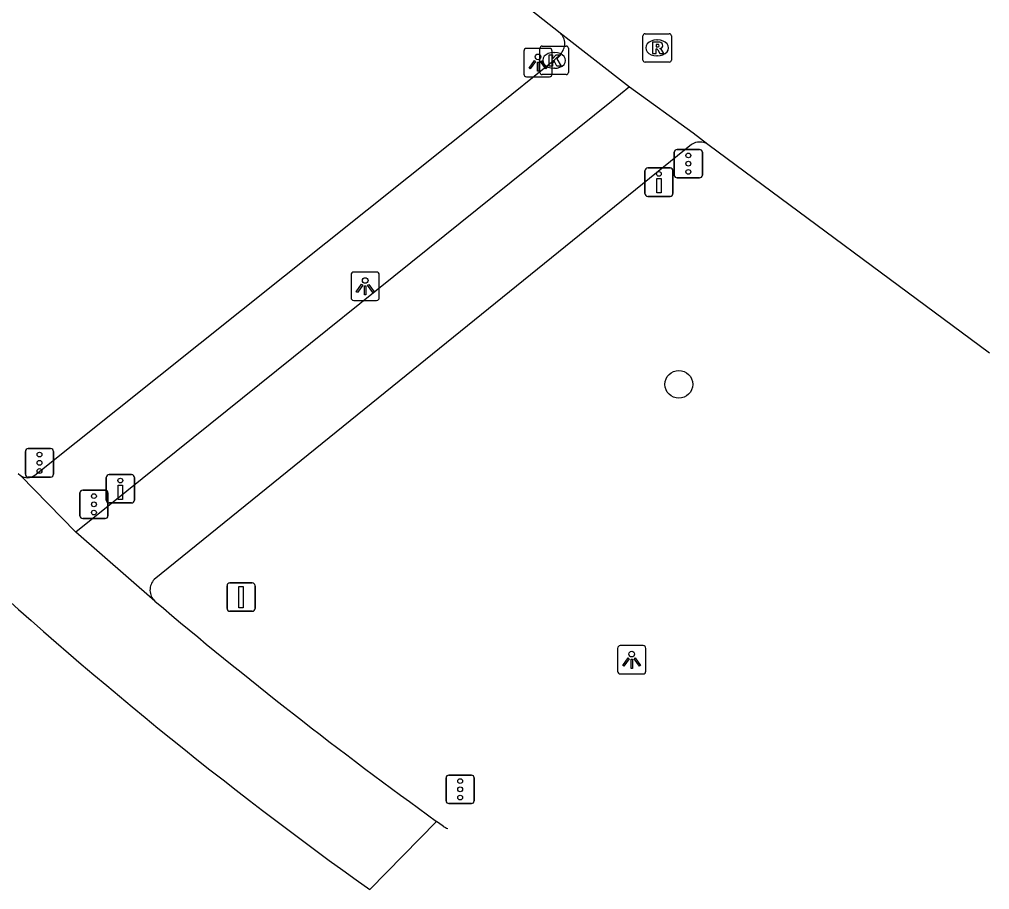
# Model space of a CAD drawing. Extents: x 159353 to 160616, y 385893 to 387321.
# Drawn here: x 160582.3 to 160616.47, y 386485.77 to 386516.42 of the extents above; entities that cross this region are included whole.
import ezdxf

# ---------------------------------------------------------------- set-up
doc = ezdxf.new("R2010")
doc.units = 0
for name, color, linetype in [('IMGEO_Boom', 7, 'Continuous'), ('IMGEO_Drukknoppaal', 7, 'Continuous'), ('IMGEO_Fietspad_gesloten', 7, 'Continuous'), ('IMGEO_Kolk', 7, 'Continuous'), ('IMGEO_Lichtpunt', 7, 'Continuous'), ('IMGEO_OVBaan_gesloten', 7, 'Continuous'), ('IMGEO_Portaal', 7, 'Continuous'), ('IMGEO_Rijbaan_regionaal_gesloten', 7, 'Continuous'), ('IMGEO_Rioolput', 7, 'Continuous'), ('IMGEO_Verkeersregelinstallatiepaal', 7, 'Continuous'), ('IMGEO_Voetpad_open', 7, 'Continuous')]:
    doc.layers.add(name, color=color, linetype=linetype)

msp = doc.modelspace()

# ---------------------------------------------------------------- linework, layer by layer
at = {"layer": 'IMGEO_Boom'}
msp.add_circle((160605.524, 386503.561), 0.489, dxfattribs=at)
at = {"layer": 'IMGEO_Drukknoppaal'}
for p, q in [((160604.327, 386510.284), (160604.327, 386511.084)), ((160604.327, 386511.084), (160604.327, 386510.284)), ((160604.427, 386511.184), (160605.217, 386511.184)), ((160605.217, 386511.184), (160604.427, 386511.184)), ((160605.317, 386511.084), (160605.317, 386510.284)), ((160605.317, 386510.284), (160605.317, 386511.084)), ((160605.217, 386510.184), (160604.427, 386510.184)), ((160604.427, 386510.184), (160605.217, 386510.184)), ((160585.357, 386499.484), (160585.357, 386500.284)), ((160585.357, 386500.284), (160585.357, 386499.484)), ((160585.457, 386500.384), (160586.247, 386500.384)), ((160586.247, 386500.384), (160585.457, 386500.384)), ((160586.347, 386500.284), (160586.347, 386499.484)), ((160586.347, 386499.484), (160586.347, 386500.284)), ((160586.247, 386499.384), (160585.457, 386499.384)), ((160585.457, 386499.384), (160586.247, 386499.384))]:
    msp.add_line(p, q, dxfattribs=at)
for points in [[(160604.897, 386510.809), (160604.897, 386510.309), (160604.747, 386510.309), (160604.747, 386510.809), (160604.897, 386510.809)], [(160585.927, 386500.009), (160585.927, 386499.509), (160585.777, 386499.509), (160585.777, 386500.009), (160585.927, 386500.009)]]:
    msp.add_lwpolyline(points, dxfattribs=at)
for centre in [(160604.822, 386510.974), (160585.852, 386500.174)]:
    msp.add_circle(centre, 0.085, dxfattribs=at)
for centre, start, end in [((160604.427, 386511.084), 90, 180), ((160604.427, 386511.084), 90, 180), ((160605.217, 386511.084), 0, 90), ((160605.217, 386511.084), 360, 90), ((160604.427, 386510.284), 180, 270), ((160604.427, 386510.284), 180, 270), ((160605.217, 386510.284), 270, 0), ((160605.217, 386510.284), 270, 0), ((160585.457, 386500.284), 90, 180), ((160585.457, 386500.284), 90, 180), ((160586.247, 386500.284), 0, 90), ((160586.247, 386500.284), 360, 90), ((160585.457, 386499.484), 180, 270), ((160585.457, 386499.484), 180, 270), ((160586.247, 386499.484), 270, 0), ((160586.247, 386499.484), 270, 0)]:
    msp.add_arc(centre, 0.1, start, end, dxfattribs=at)
at = {"layer": 'IMGEO_Fietspad_gesloten'}
for points in [[(160603.789, 386514.039), (160603.157, 386513.523), (160584.281, 386498.359)], [(160605.975, 386512.014), (160587.047, 386496.694)]]:
    msp.add_lwpolyline(points, dxfattribs=at)
for centre, radius, start, end in [((160606.265, 386511.543), 0.553, 59.3995, 121.6039), ((160587.429, 386496.321), 0.534, 135.6832, 227.1623)]:
    msp.add_arc(centre, radius, start, end, dxfattribs=at)
at = {"layer": 'IMGEO_Kolk'}
for p, q in [((160600.707, 386515.474), (160601.559, 386515.474)), ((160600.632, 386514.548), (160600.632, 386515.4)), ((160601.12, 386515.254), (160601.145, 386515.254)), ((160601.633, 386515.4), (160601.633, 386514.548)), ((160601.559, 386514.474), (160600.707, 386514.474)), ((160601.143, 386514.694), (160601.118, 386514.694))]:
    msp.add_line(p, q, dxfattribs=at)
for points in [[(160600.707, 386515.474), (160601.559, 386515.474)], [(160600.632, 386514.548), (160600.632, 386515.4)], [(160600.953, 386515.174), (160601.076, 386515.174), (160601.076, 386515.023), (160601.206, 386515.174), (160601.37, 386515.174), (160601.224, 386515.023), (160601.377, 386514.774), (160601.225, 386514.774), (160601.14, 386514.938), (160601.076, 386514.871), (160601.076, 386514.774), (160600.953, 386514.774), (160600.953, 386515.174)], [(160601.633, 386515.4), (160601.633, 386514.548)], [(160601.559, 386514.474), (160600.707, 386514.474)]]:
    msp.add_lwpolyline(points, dxfattribs=at)
for centre, start, end in [((160600.709, 386515.398), 91.552, 178.448), ((160600.709, 386515.398), 91.552, 178.448), ((160601.557, 386515.398), 1.552, 88.448), ((160601.557, 386515.398), 1.552, 88.448), ((160600.709, 386514.55), 181.552, 268.448), ((160600.709, 386514.55), 181.552, 268.448), ((160601.557, 386514.55), 271.552, 358.448), ((160601.557, 386514.55), 271.552, 358.448)]:
    msp.add_arc(centre, 0.0765, start, end, dxfattribs=at)
for centre, major_axis, ratio, start_param, end_param in [((160601.119, 386514.974), (-0.387, 0.002), 0.722429, 4.712389, 7.853982), ((160601.144, 386514.974), (-0.39, 0.002), 0.717154, 1.570796, 4.712389)]:
    msp.add_ellipse(centre, major_axis=major_axis, ratio=ratio, start_param=start_param, end_param=end_param, dxfattribs=at)
at = {"layer": 'IMGEO_Lichtpunt'}
for p, q in [((160600.066, 386515.299), (160600.066, 386514.492)), ((160600.066, 386515.299), (160600.066, 386514.492)), ((160600.968, 386515.394), (160600.16, 386515.394)), ((160600.968, 386515.394), (160600.16, 386515.394)), ((160601.062, 386514.492), (160601.062, 386515.299)), ((160601.062, 386514.492), (160601.062, 386515.299)), ((160600.16, 386514.398), (160600.968, 386514.398)), ((160600.16, 386514.398), (160600.968, 386514.398)), ((160593.977, 386507.422), (160593.977, 386506.615)), ((160593.977, 386507.422), (160593.977, 386506.615)), ((160594.879, 386507.517), (160594.071, 386507.517)), ((160594.879, 386507.517), (160594.071, 386507.517)), ((160594.973, 386506.615), (160594.973, 386507.422)), ((160594.973, 386506.615), (160594.973, 386507.422)), ((160594.071, 386506.521), (160594.879, 386506.521)), ((160594.071, 386506.521), (160594.879, 386506.521)), ((160603.366, 386494.265), (160603.366, 386493.458)), ((160603.366, 386494.265), (160603.366, 386493.458)), ((160604.268, 386494.36), (160603.46, 386494.36)), ((160604.268, 386494.36), (160603.46, 386494.36)), ((160604.362, 386493.458), (160604.362, 386494.265)), ((160604.362, 386493.458), (160604.362, 386494.265)), ((160603.46, 386493.364), (160604.268, 386493.364)), ((160603.46, 386493.364), (160604.268, 386493.364))]:
    msp.add_line(p, q, dxfattribs=at)
for points in [[(160600.44, 386514.963), (160600.479, 386514.935), (160600.291, 386514.673), (160600.253, 386514.7), (160600.44, 386514.963)], [(160600.542, 386514.915), (160600.589, 386514.915), (160600.589, 386514.593), (160600.542, 386514.593), (160600.542, 386514.915)], [(160600.652, 386514.935), (160600.69, 386514.962), (160600.877, 386514.7), (160600.838, 386514.672), (160600.652, 386514.935)], [(160594.351, 386507.086), (160594.39, 386507.058), (160594.202, 386506.796), (160594.164, 386506.823), (160594.351, 386507.086)], [(160594.453, 386507.038), (160594.5, 386507.038), (160594.5, 386506.716), (160594.453, 386506.716), (160594.453, 386507.038)], [(160594.563, 386507.058), (160594.601, 386507.085), (160594.788, 386506.823), (160594.749, 386506.795), (160594.563, 386507.058)], [(160603.74, 386493.929), (160603.779, 386493.901), (160603.591, 386493.639), (160603.553, 386493.666), (160603.74, 386493.929)], [(160603.952, 386493.901), (160603.99, 386493.928), (160604.177, 386493.666), (160604.138, 386493.638), (160603.952, 386493.901)], [(160603.842, 386493.881), (160603.889, 386493.881), (160603.889, 386493.559), (160603.842, 386493.559), (160603.842, 386493.881)]]:
    msp.add_lwpolyline(points, dxfattribs=at)
for centre in [(160600.565, 386515.097), (160594.476, 386507.22), (160603.865, 386494.063)]:
    msp.add_circle(centre, 0.0994, dxfattribs=at)
for centre, start, end in [((160600.16, 386515.299), 90, 180), ((160600.16, 386515.299), 90, 180), ((160600.968, 386515.299), 0, 90), ((160600.968, 386515.299), 0, 90), ((160600.16, 386514.492), 180, 270), ((160600.16, 386514.492), 180, 270), ((160600.968, 386514.492), 270, 0), ((160600.968, 386514.492), 270, 360), ((160594.071, 386507.422), 90, 180), ((160594.071, 386507.422), 90, 180), ((160594.879, 386507.422), 0, 90), ((160594.879, 386507.422), 0, 90), ((160594.071, 386506.615), 180, 270), ((160594.071, 386506.615), 180, 270), ((160594.879, 386506.615), 270, 0), ((160594.879, 386506.615), 270, 360), ((160603.46, 386494.265), 90, 180), ((160603.46, 386494.265), 90, 180), ((160604.268, 386494.265), 0, 90), ((160604.268, 386494.265), 0, 90), ((160603.46, 386493.458), 180, 270), ((160603.46, 386493.458), 180, 270), ((160604.268, 386493.458), 270, 0), ((160604.268, 386493.458), 270, 360)]:
    msp.add_arc(centre, 0.0946, start, end, dxfattribs=at)
at = {"layer": 'IMGEO_OVBaan_gesloten'}
for points in [[(160599.899, 386517.083), (160601.348, 386515.938)], [(160601.348, 386515.938), (160603.789, 386514.039)], [(160603.789, 386514.039), (160606.03, 386512.418), (160606.546, 386512.019)], [(160606.546, 386512.019), (160616.471, 386504.669)], [(160582.258, 386500.417), (160582.334, 386500.35)], [(160584.281, 386498.359), (160582.334, 386500.35)], [(160587.066, 386495.929), (160584.281, 386498.359)], [(160596.992, 386488.171), (160594.637, 386485.768)]]:
    msp.add_lwpolyline(points, dxfattribs=at)
for centre, radius, start, end in [((160680.324, 386605.868), 147.534, 227.20575, 234.49361), ((160690.723, 386618.325), 160.392, 229.73864, 234.24015)]:
    msp.add_arc(centre, radius, start, end, dxfattribs=at)
at = {"layer": 'IMGEO_Portaal'}
for p, q in [((160589.61, 386495.67), (160589.61, 386496.47)), ((160589.61, 386496.47), (160589.61, 386495.67)), ((160589.71, 386496.57), (160590.5, 386496.57)), ((160590.5, 386496.57), (160589.71, 386496.57)), ((160590.6, 386496.47), (160590.6, 386495.67)), ((160590.6, 386495.67), (160590.6, 386496.47)), ((160590.5, 386495.57), (160589.71, 386495.57)), ((160589.71, 386495.57), (160590.5, 386495.57))]:
    msp.add_line(p, q, dxfattribs=at)
msp.add_lwpolyline([(160590.03, 386496.445), (160590.18, 386496.445), (160590.18, 386495.695), (160590.03, 386495.695), (160590.03, 386496.445)], dxfattribs=at)
for centre, start, end in [((160589.71, 386496.47), 90, 180), ((160589.71, 386496.47), 90, 180), ((160590.5, 386496.47), 0, 90), ((160590.5, 386496.47), 360, 90), ((160589.71, 386495.67), 180, 270), ((160589.71, 386495.67), 180, 270), ((160590.5, 386495.67), 270, 0), ((160590.5, 386495.67), 270, 0)]:
    msp.add_arc(centre, 0.1, start, end, dxfattribs=at)
at = {"layer": 'IMGEO_Rijbaan_regionaal_gesloten'}
msp.add_lwpolyline([(160597.227, 386488.002), (160596.992, 386488.171)], dxfattribs=at)
msp.add_arc((160597.516, 386488.352), 0.454, 230.4431, 252.7844, dxfattribs=at)
at = {"layer": 'IMGEO_Rioolput'}
for p, q in [((160604.26, 386514.986), (160604.26, 386515.838)), ((160604.335, 386515.912), (160605.187, 386515.912)), ((160605.261, 386515.838), (160605.261, 386514.986)), ((160604.748, 386515.692), (160604.773, 386515.692)), ((160604.771, 386515.132), (160604.746, 386515.132)), ((160605.187, 386514.912), (160604.335, 386514.912))]:
    msp.add_line(p, q, dxfattribs=at)
for points in [[(160604.26, 386514.986), (160604.26, 386515.838)], [(160604.335, 386515.912), (160605.187, 386515.912)], [(160605.261, 386515.838), (160605.261, 386514.986)], [(160604.849, 386515.61), (160604.597, 386515.612), (160604.597, 386515.212)], [(160604.775, 386515.531), (160604.721, 386515.531), (160604.721, 386515.45)], [(160604.721, 386515.45), (160604.773, 386515.45)], [(160604.597, 386515.212), (160604.721, 386515.212), (160604.721, 386515.374), (160604.732, 386515.374)], [(160604.779, 386515.345), (160604.85, 386515.212), (160604.99, 386515.212), (160604.925, 386515.338)], [(160605.187, 386514.912), (160604.335, 386514.912)]]:
    msp.add_lwpolyline(points, dxfattribs=at)
for centre, radius, start, end in [((160604.337, 386515.836), 0.0765, 91.552, 178.448), ((160604.337, 386515.836), 0.0765, 91.552, 178.448), ((160605.185, 386515.836), 0.0765, 1.552, 88.448), ((160605.185, 386515.836), 0.0765, 1.552, 88.448), ((160604.757, 386515.639), 0.19, 274.7715, 282.9687), ((160604.781, 386515.435), 0.0964, 77.0061, 93.1865), ((160604.795, 386515.492), 0.0378, 276.6634, 79.6772), ((160604.848, 386515.5), 0.109, 350.3612, 89.416), ((160604.846, 386515.5), 0.112, 277.5842, 350.9817), ((160604.731, 386515.321), 0.0533, 26.0293, 88.6989), ((160604.83, 386515.285), 0.108, 29.5134, 73.7905), ((160604.337, 386514.988), 0.0765, 181.552, 268.448), ((160604.337, 386514.988), 0.0765, 181.552, 268.448), ((160605.185, 386514.988), 0.0765, 271.552, 358.448), ((160605.185, 386514.988), 0.0765, 271.552, 358.448)]:
    msp.add_arc(centre, radius, start, end, dxfattribs=at)
for centre, major_axis, ratio, start_param, end_param in [((160604.747, 386515.412), (-0.387, 0.002), 0.722429, 4.712389, 7.853982), ((160604.772, 386515.412), (-0.39, 0.002), 0.717154, 1.570796, 4.712389)]:
    msp.add_ellipse(centre, major_axis=major_axis, ratio=ratio, start_param=start_param, end_param=end_param, dxfattribs=at)
at = {"layer": 'IMGEO_Verkeersregelinstallatiepaal'}
for p, q in [((160605.364, 386510.935), (160605.364, 386511.735)), ((160605.364, 386511.735), (160605.364, 386510.935)), ((160605.464, 386511.835), (160606.254, 386511.835)), ((160606.254, 386511.835), (160605.464, 386511.835)), ((160606.354, 386511.735), (160606.354, 386510.935)), ((160606.354, 386510.935), (160606.354, 386511.735)), ((160606.254, 386510.835), (160605.464, 386510.835)), ((160605.464, 386510.835), (160606.254, 386510.835)), ((160582.507, 386500.399), (160582.507, 386501.199)), ((160582.507, 386501.199), (160582.507, 386500.399)), ((160582.607, 386501.299), (160583.397, 386501.299)), ((160583.397, 386501.299), (160582.607, 386501.299)), ((160583.497, 386501.199), (160583.497, 386500.399)), ((160583.497, 386500.399), (160583.497, 386501.199)), ((160583.397, 386500.299), (160582.607, 386500.299)), ((160582.607, 386500.299), (160583.397, 386500.299)), ((160584.426, 386498.937), (160584.426, 386499.737)), ((160584.426, 386499.737), (160584.426, 386498.937)), ((160584.526, 386499.837), (160585.316, 386499.837)), ((160585.316, 386499.837), (160584.526, 386499.837)), ((160585.416, 386499.737), (160585.416, 386498.937)), ((160585.416, 386498.937), (160585.416, 386499.737)), ((160585.316, 386498.837), (160584.526, 386498.837)), ((160584.526, 386498.837), (160585.316, 386498.837)), ((160597.426, 386489.799), (160598.216, 386489.799)), ((160598.216, 386489.799), (160597.426, 386489.799)), ((160597.326, 386488.899), (160597.326, 386489.699)), ((160597.326, 386489.699), (160597.326, 386488.899)), ((160598.316, 386489.699), (160598.316, 386488.899)), ((160598.316, 386488.899), (160598.316, 386489.699)), ((160598.216, 386488.799), (160597.426, 386488.799)), ((160597.426, 386488.799), (160598.216, 386488.799))]:
    msp.add_line(p, q, dxfattribs=at)
for centre in [(160605.859, 386511.625), (160605.859, 386511.335), (160605.859, 386511.045), (160583.002, 386501.089), (160583.002, 386500.799), (160583.002, 386500.509), (160584.921, 386499.627), (160584.921, 386499.337), (160584.921, 386499.047), (160597.821, 386489.589), (160597.821, 386489.299), (160597.821, 386489.009)]:
    msp.add_circle(centre, 0.085, dxfattribs=at)
for centre, start, end in [((160605.464, 386511.735), 90, 180), ((160605.464, 386511.735), 90, 180), ((160606.254, 386511.735), 0, 90), ((160606.254, 386511.735), 360, 90), ((160605.464, 386510.935), 180, 270), ((160605.464, 386510.935), 180, 270), ((160606.254, 386510.935), 270, 0), ((160606.254, 386510.935), 270, 0), ((160582.607, 386501.199), 90, 180), ((160582.607, 386501.199), 90, 180), ((160583.397, 386501.199), 0, 90), ((160583.397, 386501.199), 360, 90), ((160582.607, 386500.399), 180, 270), ((160582.607, 386500.399), 180, 270), ((160583.397, 386500.399), 270, 0), ((160583.397, 386500.399), 270, 0), ((160584.526, 386499.737), 90, 180), ((160584.526, 386499.737), 90, 180), ((160585.316, 386499.737), 0, 90), ((160585.316, 386499.737), 360, 90), ((160584.526, 386498.937), 180, 270), ((160584.526, 386498.937), 180, 270), ((160585.316, 386498.937), 270, 0), ((160585.316, 386498.937), 270, 0), ((160597.426, 386489.699), 90, 180), ((160597.426, 386489.699), 90, 180), ((160598.216, 386489.699), 0, 90), ((160598.216, 386489.699), 360, 90), ((160597.426, 386488.899), 180, 270), ((160597.426, 386488.899), 180, 270), ((160598.216, 386488.899), 270, 0), ((160598.216, 386488.899), 270, 0)]:
    msp.add_arc(centre, 0.1, start, end, dxfattribs=at)
at = {"layer": 'IMGEO_Voetpad_open'}
msp.add_lwpolyline([(160582.842, 386500.364), (160598.916, 386513.19), (160601.155, 386515), (160601.352, 386515.19)], dxfattribs=at)
for centre, radius, start, end in [((160600.978, 386515.562), 0.528, 315.1665, 45.4462), ((160582.578, 386500.705), 0.431, 235.4179, 307.7393)]:
    msp.add_arc(centre, radius, start, end, dxfattribs=at)

doc.saveas('drawing.dxf')
